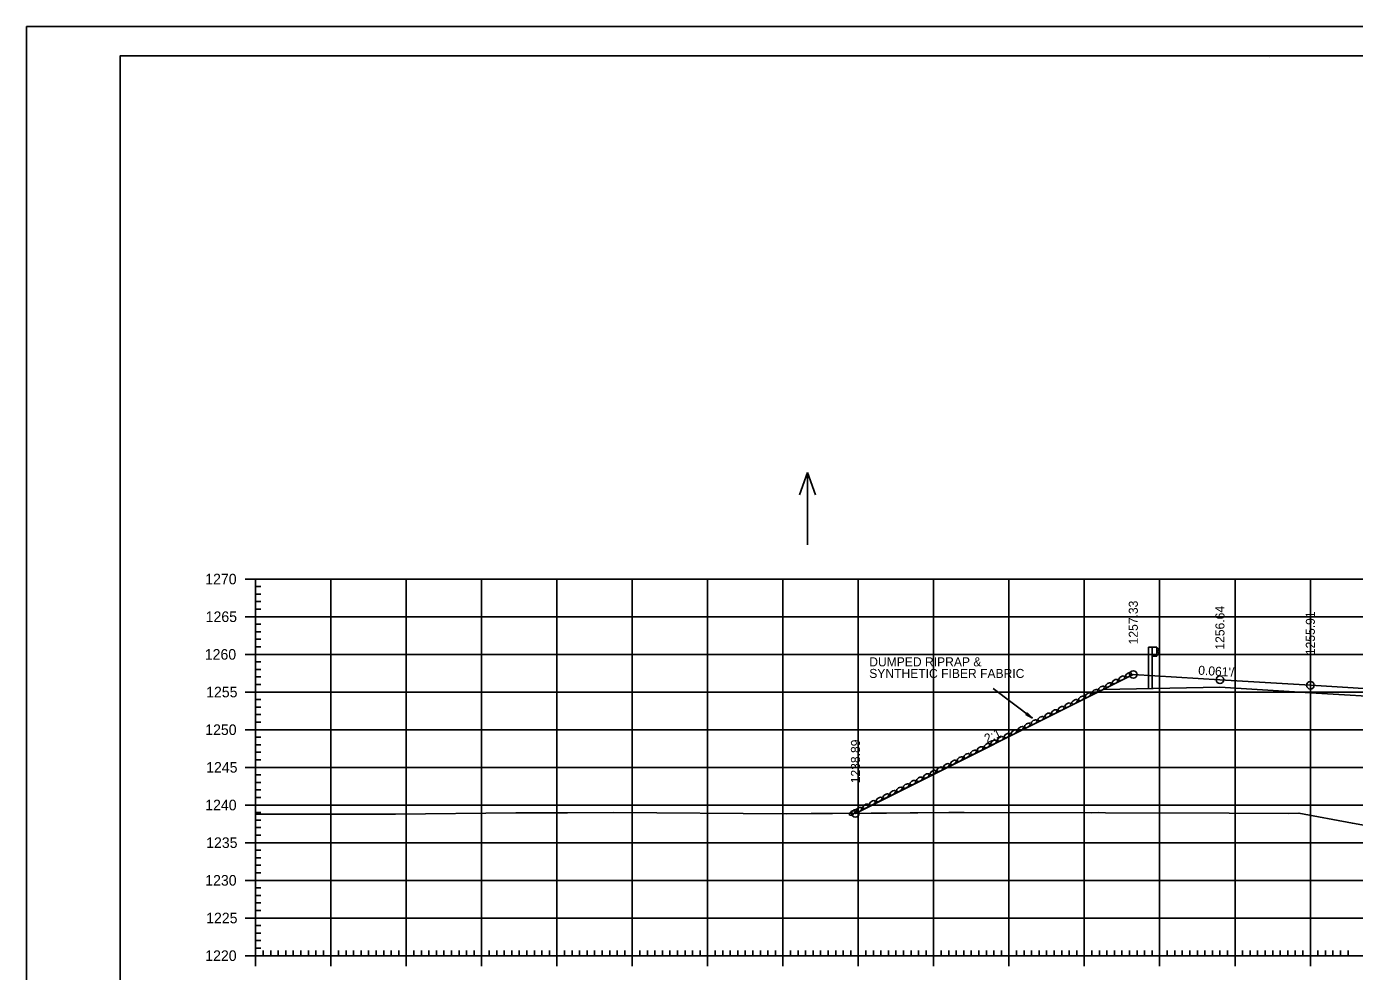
# Model space of a CAD drawing. Extents: x 1406028 to 1412453, y 321733 to 325986.
# Drawn here: x 1406419.5 to 1406595.7, y 322660.6 to 322786 of the extents above; entities that cross this region are included whole.
import ezdxf

# ---------------------------------------------------------------- set-up
doc = ezdxf.new("R2010")
doc.units = 0
for name, color, linetype in [('R_Alt Surface', 7, 'Continuous'), ('R_Axis', 7, 'Continuous'), ('R_Axis Annot', 7, 'Continuous'), ('R_Border', 7, 'Continuous'), ('R_Draft', 7, 'Continuous'), ('R_Exist Surface', 7, 'Continuous'), ('R_Fin Surface', 7, 'Continuous'), ('R_Fin Surface Annot', 7, 'Continuous'), ('R_Grid', 7, 'Continuous'), ('R_No Plot', 7, 'Continuous'), ('R_Proposed Const Limits', 7, 'Continuous'), ('R_Proposed Road', 7, 'Continuous'), ('R_Water', 7, 'Continuous'), ('R_Water Annot', 7, 'Continuous')]:
    doc.layers.add(name, color=color, linetype=linetype)

msp = doc.modelspace()

# ---------------------------------------------------------------- linework, layer by layer
at = {"layer": 'R_Alt Surface'}
msp.add_lwpolyline([(1406562.37, 322697.99), (1406577.88, 322698.3), (1406589.88, 322697.57), (1406601.88, 322696.85), (1406615.66, 322696.01)], dxfattribs=at)
at = {"layer": 'R_Axis'}
for p, q in [((1406448.48, 322712.67), (1406451.28, 322712.67)), ((1406449.88, 322662.67), (1406449.88, 322712.67)), ((1406449.88, 322711.67), (1406450.58, 322711.67)), ((1406449.88, 322710.67), (1406450.58, 322710.67)), ((1406449.88, 322709.67), (1406450.58, 322709.67)), ((1406449.88, 322708.67), (1406450.58, 322708.67)), ((1406448.48, 322707.67), (1406451.28, 322707.67)), ((1406449.88, 322706.67), (1406450.58, 322706.67)), ((1406449.88, 322705.67), (1406450.58, 322705.67)), ((1406449.88, 322704.67), (1406450.58, 322704.67)), ((1406449.88, 322703.67), (1406450.58, 322703.67)), ((1406448.48, 322702.67), (1406451.28, 322702.67)), ((1406449.88, 322701.67), (1406450.58, 322701.67)), ((1406449.88, 322700.67), (1406450.58, 322700.67)), ((1406449.88, 322699.67), (1406450.58, 322699.67)), ((1406448.48, 322697.67), (1406451.28, 322697.67)), ((1406449.88, 322698.67), (1406450.58, 322698.67)), ((1406449.88, 322696.67), (1406450.58, 322696.67)), ((1406449.88, 322695.67), (1406450.58, 322695.67)), ((1406449.88, 322694.67), (1406450.58, 322694.67)), ((1406448.48, 322692.67), (1406451.28, 322692.67)), ((1406449.88, 322693.67), (1406450.58, 322693.67)), ((1406449.88, 322691.67), (1406450.58, 322691.67)), ((1406449.88, 322690.67), (1406450.58, 322690.67)), ((1406449.88, 322689.67), (1406450.58, 322689.67)), ((1406449.88, 322688.67), (1406450.58, 322688.67)), ((1406448.48, 322687.67), (1406451.28, 322687.67)), ((1406449.88, 322686.67), (1406450.58, 322686.67)), ((1406449.88, 322685.67), (1406450.58, 322685.67)), ((1406449.88, 322684.67), (1406450.58, 322684.67)), ((1406449.88, 322683.67), (1406450.58, 322683.67)), ((1406448.48, 322682.67), (1406451.28, 322682.67)), ((1406449.88, 322681.67), (1406450.58, 322681.67)), ((1406449.88, 322680.67), (1406450.58, 322680.67)), ((1406449.88, 322679.67), (1406450.58, 322679.67)), ((1406449.88, 322678.67), (1406450.58, 322678.67)), ((1406448.48, 322677.67), (1406451.28, 322677.67)), ((1406449.88, 322676.67), (1406450.58, 322676.67)), ((1406449.88, 322675.67), (1406450.58, 322675.67)), ((1406449.88, 322674.67), (1406450.58, 322674.67)), ((1406449.88, 322673.67), (1406450.58, 322673.67)), ((1406448.48, 322672.67), (1406451.28, 322672.67)), ((1406449.88, 322671.67), (1406450.58, 322671.67)), ((1406449.88, 322670.67), (1406450.58, 322670.67)), ((1406449.88, 322669.67), (1406450.58, 322669.67)), ((1406448.48, 322667.67), (1406451.28, 322667.67)), ((1406449.88, 322668.67), (1406450.58, 322668.67)), ((1406449.88, 322666.67), (1406450.58, 322666.67)), ((1406449.88, 322665.67), (1406450.58, 322665.67)), ((1406449.88, 322664.67), (1406450.58, 322664.67)), ((1406449.88, 322661.27), (1406449.88, 322664.07)), ((1406459.88, 322661.27), (1406459.88, 322664.07)), ((1406469.88, 322661.27), (1406469.88, 322664.07)), ((1406479.88, 322661.27), (1406479.88, 322664.07)), ((1406489.88, 322661.27), (1406489.88, 322664.07)), ((1406499.88, 322661.27), (1406499.88, 322664.07)), ((1406509.88, 322661.27), (1406509.88, 322664.07)), ((1406519.88, 322661.27), (1406519.88, 322664.07)), ((1406529.88, 322661.27), (1406529.88, 322664.07)), ((1406539.88, 322661.27), (1406539.88, 322664.07)), ((1406549.88, 322661.27), (1406549.88, 322664.07)), ((1406559.88, 322661.27), (1406559.88, 322664.07)), ((1406569.88, 322661.27), (1406569.88, 322664.07)), ((1406579.88, 322661.27), (1406579.88, 322664.07)), ((1406589.88, 322661.27), (1406589.88, 322664.07)), ((1406448.48, 322662.67), (1406451.28, 322662.67)), ((1406449.88, 322663.67), (1406450.58, 322663.67)), ((1406449.88, 322662.67), (1406729.88, 322662.67)), ((1406450.88, 322662.67), (1406450.88, 322663.37)), ((1406451.88, 322662.67), (1406451.88, 322663.37)), ((1406452.88, 322662.67), (1406452.88, 322663.37)), ((1406453.88, 322662.67), (1406453.88, 322663.37)), ((1406454.88, 322662.67), (1406454.88, 322663.37)), ((1406455.88, 322662.67), (1406455.88, 322663.37)), ((1406456.88, 322662.67), (1406456.88, 322663.37)), ((1406457.88, 322662.67), (1406457.88, 322663.37)), ((1406458.88, 322662.67), (1406458.88, 322663.37)), ((1406460.88, 322662.67), (1406460.88, 322663.37)), ((1406461.88, 322662.67), (1406461.88, 322663.37)), ((1406462.88, 322662.67), (1406462.88, 322663.37)), ((1406463.88, 322662.67), (1406463.88, 322663.37)), ((1406464.88, 322662.67), (1406464.88, 322663.37)), ((1406465.88, 322662.67), (1406465.88, 322663.37)), ((1406466.88, 322662.67), (1406466.88, 322663.37)), ((1406467.88, 322662.67), (1406467.88, 322663.37)), ((1406468.88, 322662.67), (1406468.88, 322663.37)), ((1406470.88, 322662.67), (1406470.88, 322663.37)), ((1406471.88, 322662.67), (1406471.88, 322663.37)), ((1406472.88, 322662.67), (1406472.88, 322663.37)), ((1406473.88, 322662.67), (1406473.88, 322663.37)), ((1406474.88, 322662.67), (1406474.88, 322663.37)), ((1406475.88, 322662.67), (1406475.88, 322663.37)), ((1406476.88, 322662.67), (1406476.88, 322663.37)), ((1406477.88, 322662.67), (1406477.88, 322663.37)), ((1406478.88, 322662.67), (1406478.88, 322663.37)), ((1406480.88, 322662.67), (1406480.88, 322663.37)), ((1406481.88, 322662.67), (1406481.88, 322663.37)), ((1406482.88, 322662.67), (1406482.88, 322663.37)), ((1406483.88, 322662.67), (1406483.88, 322663.37)), ((1406484.88, 322662.67), (1406484.88, 322663.37)), ((1406485.88, 322662.67), (1406485.88, 322663.37)), ((1406486.88, 322662.67), (1406486.88, 322663.37)), ((1406487.88, 322662.67), (1406487.88, 322663.37)), ((1406488.88, 322662.67), (1406488.88, 322663.37)), ((1406490.88, 322662.67), (1406490.88, 322663.37)), ((1406491.88, 322662.67), (1406491.88, 322663.37)), ((1406492.88, 322662.67), (1406492.88, 322663.37)), ((1406493.88, 322662.67), (1406493.88, 322663.37)), ((1406494.88, 322662.67), (1406494.88, 322663.37)), ((1406495.88, 322662.67), (1406495.88, 322663.37)), ((1406496.88, 322662.67), (1406496.88, 322663.37)), ((1406497.88, 322662.67), (1406497.88, 322663.37)), ((1406498.88, 322662.67), (1406498.88, 322663.37)), ((1406500.88, 322662.67), (1406500.88, 322663.37)), ((1406501.88, 322662.67), (1406501.88, 322663.37)), ((1406502.88, 322662.67), (1406502.88, 322663.37)), ((1406503.88, 322662.67), (1406503.88, 322663.37)), ((1406504.88, 322662.67), (1406504.88, 322663.37)), ((1406505.88, 322662.67), (1406505.88, 322663.37)), ((1406506.88, 322662.67), (1406506.88, 322663.37)), ((1406507.88, 322662.67), (1406507.88, 322663.37)), ((1406508.88, 322662.67), (1406508.88, 322663.37)), ((1406510.88, 322662.67), (1406510.88, 322663.37)), ((1406511.88, 322662.67), (1406511.88, 322663.37)), ((1406512.88, 322662.67), (1406512.88, 322663.37)), ((1406513.88, 322662.67), (1406513.88, 322663.37)), ((1406514.88, 322662.67), (1406514.88, 322663.37)), ((1406515.88, 322662.67), (1406515.88, 322663.37)), ((1406516.88, 322662.67), (1406516.88, 322663.37)), ((1406517.88, 322662.67), (1406517.88, 322663.37)), ((1406518.88, 322662.67), (1406518.88, 322663.37)), ((1406520.88, 322662.67), (1406520.88, 322663.37)), ((1406521.88, 322662.67), (1406521.88, 322663.37)), ((1406522.88, 322662.67), (1406522.88, 322663.37)), ((1406523.88, 322662.67), (1406523.88, 322663.37)), ((1406524.88, 322662.67), (1406524.88, 322663.37)), ((1406525.88, 322662.67), (1406525.88, 322663.37)), ((1406526.88, 322662.67), (1406526.88, 322663.37)), ((1406527.88, 322662.67), (1406527.88, 322663.37)), ((1406528.88, 322662.67), (1406528.88, 322663.37)), ((1406530.88, 322662.67), (1406530.88, 322663.37)), ((1406531.88, 322662.67), (1406531.88, 322663.37)), ((1406532.88, 322662.67), (1406532.88, 322663.37)), ((1406533.88, 322662.67), (1406533.88, 322663.37)), ((1406534.88, 322662.67), (1406534.88, 322663.37)), ((1406535.88, 322662.67), (1406535.88, 322663.37)), ((1406536.88, 322662.67), (1406536.88, 322663.37)), ((1406537.88, 322662.67), (1406537.88, 322663.37)), ((1406538.88, 322662.67), (1406538.88, 322663.37)), ((1406540.88, 322662.67), (1406540.88, 322663.37)), ((1406541.88, 322662.67), (1406541.88, 322663.37)), ((1406542.88, 322662.67), (1406542.88, 322663.37)), ((1406543.88, 322662.67), (1406543.88, 322663.37)), ((1406544.88, 322662.67), (1406544.88, 322663.37)), ((1406545.88, 322662.67), (1406545.88, 322663.37)), ((1406546.88, 322662.67), (1406546.88, 322663.37)), ((1406547.88, 322662.67), (1406547.88, 322663.37)), ((1406548.88, 322662.67), (1406548.88, 322663.37)), ((1406550.88, 322662.67), (1406550.88, 322663.37)), ((1406551.88, 322662.67), (1406551.88, 322663.37)), ((1406552.88, 322662.67), (1406552.88, 322663.37)), ((1406553.88, 322662.67), (1406553.88, 322663.37)), ((1406554.88, 322662.67), (1406554.88, 322663.37)), ((1406555.88, 322662.67), (1406555.88, 322663.37)), ((1406556.88, 322662.67), (1406556.88, 322663.37)), ((1406557.88, 322662.67), (1406557.88, 322663.37)), ((1406558.88, 322662.67), (1406558.88, 322663.37)), ((1406560.88, 322662.67), (1406560.88, 322663.37)), ((1406561.88, 322662.67), (1406561.88, 322663.37)), ((1406562.88, 322662.67), (1406562.88, 322663.37)), ((1406563.88, 322662.67), (1406563.88, 322663.37)), ((1406564.88, 322662.67), (1406564.88, 322663.37)), ((1406565.88, 322662.67), (1406565.88, 322663.37)), ((1406566.88, 322662.67), (1406566.88, 322663.37)), ((1406567.88, 322662.67), (1406567.88, 322663.37)), ((1406568.88, 322662.67), (1406568.88, 322663.37)), ((1406570.88, 322662.67), (1406570.88, 322663.37)), ((1406571.88, 322662.67), (1406571.88, 322663.37)), ((1406572.88, 322662.67), (1406572.88, 322663.37)), ((1406573.88, 322662.67), (1406573.88, 322663.37)), ((1406574.88, 322662.67), (1406574.88, 322663.37)), ((1406575.88, 322662.67), (1406575.88, 322663.37)), ((1406576.88, 322662.67), (1406576.88, 322663.37)), ((1406577.88, 322662.67), (1406577.88, 322663.37)), ((1406578.88, 322662.67), (1406578.88, 322663.37)), ((1406580.88, 322662.67), (1406580.88, 322663.37)), ((1406581.88, 322662.67), (1406581.88, 322663.37)), ((1406582.88, 322662.67), (1406582.88, 322663.37)), ((1406583.88, 322662.67), (1406583.88, 322663.37)), ((1406584.88, 322662.67), (1406584.88, 322663.37)), ((1406585.88, 322662.67), (1406585.88, 322663.37)), ((1406586.88, 322662.67), (1406586.88, 322663.37)), ((1406587.88, 322662.67), (1406587.88, 322663.37)), ((1406588.88, 322662.67), (1406588.88, 322663.37)), ((1406590.88, 322662.67), (1406590.88, 322663.37)), ((1406591.88, 322662.67), (1406591.88, 322663.37)), ((1406592.88, 322662.67), (1406592.88, 322663.37)), ((1406593.88, 322662.67), (1406593.88, 322663.37)), ((1406594.88, 322662.67), (1406594.88, 322663.37))]:
    msp.add_line(p, q, dxfattribs=at)
at = {"layer": 'R_Border'}
for p, q in [((1406431.88, 322782.13), (1406748.06, 322782.13)), ((1406431.88, 322576.67), (1406431.88, 322782.13)), ((1406584.4, 322781.87), (1406584.4, 322781.87)), ((1406584.4, 322781.87), (1406584.4, 322781.87))]:
    msp.add_line(p, q, dxfattribs=at)
at = {"layer": 'R_Draft'}
for p, q in [((1406547.79, 322698.12), (1406553.02, 322694.2)), ((1406552.31, 322694.92), (1406552.13, 322694.68)), ((1406552.13, 322694.68), (1406553.02, 322694.2)), ((1406552.15, 322694.7), (1406552.89, 322694.3)), ((1406552.16, 322694.72), (1406552.75, 322694.41)), ((1406552.18, 322694.74), (1406552.62, 322694.51)), ((1406552.19, 322694.76), (1406552.48, 322694.61)), ((1406552.21, 322694.78), (1406552.35, 322694.71)), ((1406552.24, 322694.82), (1406552.35, 322694.71)), ((1406552.25, 322694.84), (1406552.48, 322694.61)), ((1406552.27, 322694.86), (1406552.62, 322694.51)), ((1406552.28, 322694.88), (1406552.75, 322694.41)), ((1406552.3, 322694.9), (1406552.89, 322694.3)), ((1406552.31, 322694.92), (1406553.02, 322694.2))]:
    msp.add_line(p, q, dxfattribs=at)
for centre in [(1406563.95, 322699.05), (1406564.85, 322699.5), (1406565.74, 322699.95), (1406560.37, 322697.26), (1406561.27, 322697.71), (1406562.16, 322698.16), (1406563.06, 322698.6), (1406556.8, 322695.47), (1406557.69, 322695.92), (1406558.59, 322696.37), (1406559.48, 322696.82), (1406553.22, 322693.68), (1406554.11, 322694.13), (1406555.01, 322694.58), (1406555.9, 322695.03), (1406549.64, 322691.9), (1406550.54, 322692.34), (1406551.43, 322692.79), (1406552.32, 322693.24), (1406546.06, 322690.11), (1406546.96, 322690.55), (1406547.85, 322691), (1406548.75, 322691.45), (1406542.49, 322688.32), (1406543.38, 322688.77), (1406544.27, 322689.21), (1406545.17, 322689.66), (1406538.91, 322686.53), (1406539.8, 322686.98), (1406540.7, 322687.42), (1406541.59, 322687.87), (1406536.22, 322685.19), (1406537.12, 322685.64), (1406538.01, 322686.08), (1406532.65, 322683.4), (1406533.54, 322683.85), (1406534.44, 322684.29), (1406535.33, 322684.74), (1406529.07, 322681.61), (1406529.96, 322682.06), (1406530.86, 322682.5), (1406531.75, 322682.95)]:
    msp.add_ellipse(centre, major_axis=(0.371, 0.232), ratio=0.517889, dxfattribs=at)
at = {"layer": 'R_Exist Surface'}
msp.add_lwpolyline([(1406449.88, 322681.44), (1406450.06, 322681.44), (1406453.87, 322681.45), (1406468.46, 322681.47), (1406484.42, 322681.63), (1406491.27, 322681.64), (1406497.39, 322681.66), (1406520.36, 322681.52), (1406523.61, 322681.53), (1406526.47, 322681.53), (1406541.88, 322681.66), (1406543.92, 322681.66), (1406560.83, 322681.65), (1406561.72, 322681.66), (1406562.71, 322681.65), (1406579.11, 322681.58), (1406586.93, 322681.55), (1406588.37, 322681.6), (1406595.47, 322680.26), (1406598.17, 322679.76)], dxfattribs=at)
at = {"layer": 'R_Fin Surface'}
for points in [[(1406529.5, 322681.56), (1406562.37, 322697.99), (1406566.38, 322700), (1406577.88, 322699.3), (1406589.88, 322698.57), (1406601.88, 322697.85), (1406613.38, 322697.15), (1406615.66, 322696.01), (1406625.4, 322691.14), (1406627.4, 322691.1), (1406676.55, 322690.12)], [(1406566.38, 322700), (1406577.88, 322699.3), (1406589.88, 322698.57), (1406601.88, 322697.85), (1406613.38, 322697.15)]]:
    msp.add_lwpolyline(points, dxfattribs=at)
at = {"layer": 'R_Grid'}
for p, q in [((1406449.88, 322712.67), (1406729.88, 322712.67)), ((1406449.88, 322662.67), (1406449.88, 322712.67)), ((1406459.88, 322662.67), (1406459.88, 322712.67)), ((1406469.88, 322662.67), (1406469.88, 322712.67)), ((1406479.88, 322662.67), (1406479.88, 322712.67)), ((1406489.88, 322662.67), (1406489.88, 322712.67)), ((1406499.88, 322662.67), (1406499.88, 322712.67)), ((1406509.88, 322662.67), (1406509.88, 322712.67)), ((1406519.88, 322662.67), (1406519.88, 322712.67)), ((1406529.88, 322662.67), (1406529.88, 322712.67)), ((1406539.88, 322662.67), (1406539.88, 322712.67)), ((1406549.88, 322662.67), (1406549.88, 322712.67)), ((1406559.88, 322662.67), (1406559.88, 322712.67)), ((1406569.88, 322662.67), (1406569.88, 322712.67)), ((1406579.88, 322662.67), (1406579.88, 322712.67)), ((1406589.88, 322662.67), (1406589.88, 322712.67)), ((1406449.88, 322707.67), (1406729.88, 322707.67)), ((1406449.88, 322702.67), (1406729.88, 322702.67)), ((1406449.88, 322697.67), (1406729.88, 322697.67)), ((1406449.88, 322692.67), (1406729.88, 322692.67)), ((1406449.88, 322687.67), (1406729.88, 322687.67)), ((1406449.88, 322682.67), (1406729.88, 322682.67)), ((1406449.88, 322677.67), (1406729.88, 322677.67)), ((1406449.88, 322672.67), (1406729.88, 322672.67)), ((1406449.88, 322667.67), (1406729.88, 322667.67)), ((1406449.88, 322662.67), (1406729.88, 322662.67))]:
    msp.add_line(p, q, dxfattribs=at)
at = {"layer": 'R_No Plot'}
msp.add_line((1406419.48, 322786.02), (1406752.82, 322786.02), dxfattribs=at)
for points in [[(1406419.48, 322786.02), (1406752.82, 322786.02), (1406752.82, 322572.68), (1406419.48, 322572.68)], [(1406665.8, 322782.13), (1406685.42, 322782.13), (1406685.42, 322772.25), (1406701.54, 322772.25), (1406724.73, 322772.25), (1406724.73, 322747.91), (1406748.06, 322747.91), (1406748.06, 322576.67), (1406431.88, 322576.67), (1406431.88, 322782.13)], [(1406529.5, 322681.56), (1406541.88, 322681.66), (1406543.92, 322681.66), (1406560.83, 322681.65), (1406561.72, 322681.66), (1406562.71, 322681.65), (1406579.11, 322681.58), (1406586.93, 322681.55), (1406588.37, 322681.6), (1406595.47, 322680.26), (1406598.17, 322679.76), (1406600.59, 322679.78), (1406601.66, 322679.8), (1406607.04, 322682.48), (1406611.4, 322684.65), (1406620.81, 322689.18), (1406622.03, 322689.69), (1406623.61, 322690.38), (1406625.4, 322691.14), (1406615.66, 322696.01), (1406601.88, 322696.85), (1406589.88, 322697.57), (1406577.88, 322698.3), (1406562.37, 322697.99)]]:
    msp.add_lwpolyline(points, close=True, dxfattribs=at)
for centre in [(1406566.38, 322700), (1406566.38, 322700), (1406577.88, 322699.3), (1406589.88, 322698.57), (1406529.5, 322681.56)]:
    msp.add_circle(centre, 0.5, dxfattribs=at)
at = {"layer": 'R_Proposed Const Limits'}
msp.add_lwpolyline([(1406566.38, 322700), (1406529.5, 322681.56)], dxfattribs=at)
at = {"layer": 'R_Proposed Road'}
msp.add_lwpolyline([(1406566.38, 322700), (1406566.38, 322700)], dxfattribs=at)
at = {"layer": 'R_Water'}
for p, q in [((1406568.38, 322703.61), (1406568.38, 322698.14)), ((1406568.38, 322703.61), (1406569.5, 322703.61)), ((1406568.87, 322703.61), (1406568.87, 322698.14)), ((1406569.5, 322703.61), (1406569.5, 322702.45)), ((1406568.87, 322702.45), (1406569.5, 322702.45))]:
    msp.add_line(p, q, dxfattribs=at)
msp.add_lwpolyline([(1406569.5, 322703.54), (1406569.88, 322703.28), (1406569.5, 322703.03), (1406569.88, 322702.77), (1406569.5, 322702.52)], dxfattribs=at)
at = {"layer": 'R_Water Annot'}
for p, q in [((1406523.12, 322726.8), (1406522.06, 322723.87)), ((1406523.12, 322717.23), (1406523.12, 322726.8)), ((1406523.12, 322726.8), (1406524.19, 322723.87))]:
    msp.add_line(p, q, dxfattribs=at)

# ---------------------------------------------------------------- texts
at = {"layer": 'R_Axis Annot'}
for s, p in [('1270', (1406443.19, 322711.97)), ('1265', (1406443.25, 322706.97)), ('1260', (1406443.13, 322701.97)), ('1255', (1406443.31, 322696.97)), ('1250', (1406443.19, 322691.97)), ('1245', (1406443.31, 322686.97)), ('1240', (1406443.19, 322681.97)), ('1235', (1406443.31, 322676.97)), ('1230', (1406443.19, 322671.97)), ('1225', (1406443.31, 322666.97)), ('1220', (1406443.19, 322661.97))]:
    msp.add_text(s, height=1.4, dxfattribs=at).set_placement(p)
at = {"layer": 'R_Draft'}
for s, p in [('DUMPED RIPRAP &', (1406531.33, 322701.08)), ('SYNTHETIC FIBER FABRIC', (1406531.33, 322699.54))]:
    msp.add_text(s, height=1.2, dxfattribs=at).set_placement(p)
at = {"layer": 'R_Fin Surface Annot'}
for s, rotation, p in [('1257.33', 90, (1406566.98, 322704)), ('1256.64', 90, (1406578.48, 322703.3)), ('1255.91', 90, (1406590.48, 322702.57)), ("0.061'/'", 356.531, (1406574.97, 322699.98)), ('2:1', 26.5651, (1406546.97, 322690.85)), ('1238.89', 90, (1406530.1, 322685.56))]:
    msp.add_text(s, height=1.2, rotation=rotation, dxfattribs=at).set_placement(p)
at = {"layer": 'R_No Plot'}
for p in [(1406560.79, 322681.6), (1406588.33, 322681.55), (1406450.02, 322681.39)]:
    msp.add_text('+', height=0.1, dxfattribs=at).set_placement(p)

doc.saveas('drawing.dxf')
